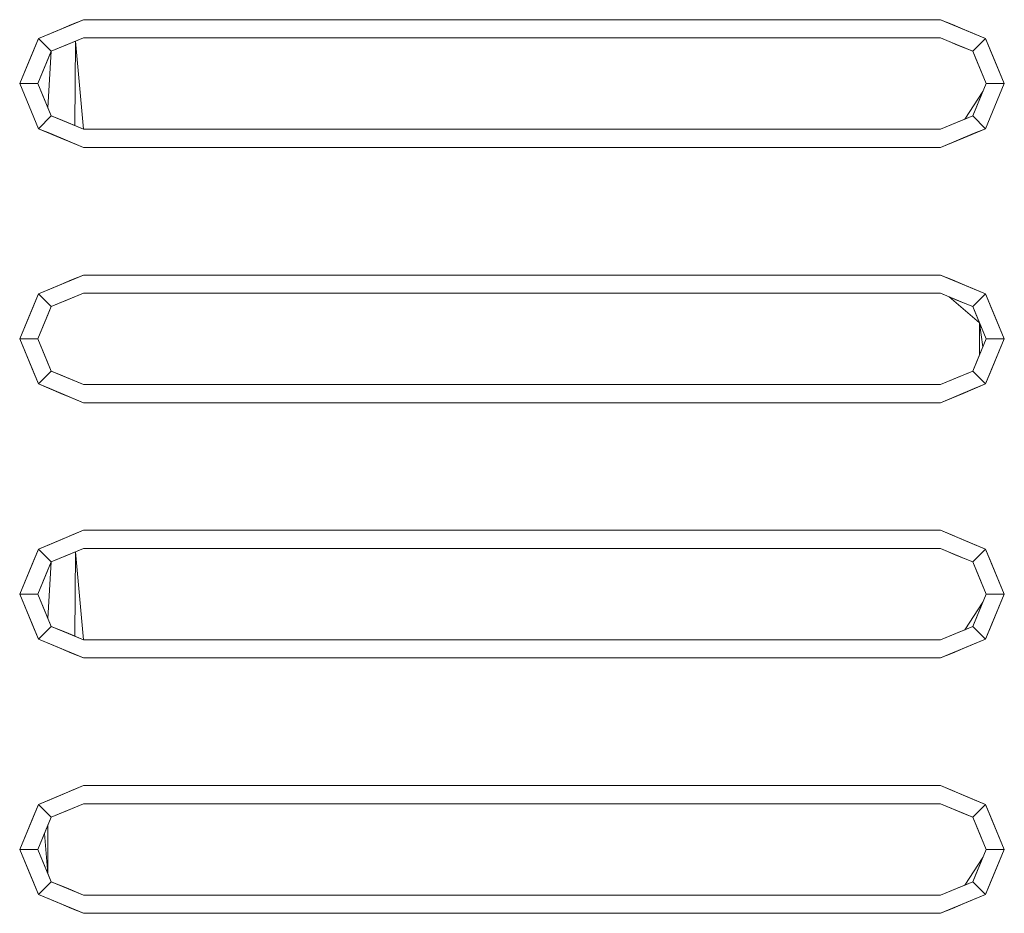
# Model space of a CAD drawing. Header units: millimetres. Extents: x 2 to 902, y -447 to 199.
# Tile 612 of 656: x 19.284 to 19.824, y 166.891 to 167.381. Entities that reach past the tile are written whole.
import ezdxf

# ---------------------------------------------------------------- set-up
doc = ezdxf.new("R2010")
doc.units = ezdxf.units.MM
doc.header["$MEASUREMENT"] = 0
doc.layers.add('IFC-Elemento construtivo genérico-Contorno', color=253, linetype='Continuous', lineweight=5)

msp = doc.modelspace()

# ---------------------------------------------------------------- linework, layer by layer
at = {"layer": 'IFC-Elemento construtivo genérico-Contorno', "color": 7, "lineweight": 5}
for p, q in [((19.29388, 167.37116), (19.31863, 167.38141)), ((19.30007, 167.37371), (19.31863, 167.38141)), ((19.30626, 167.37628), (19.31863, 167.38141)), ((19.30626, 167.37628), (19.31206, 167.37869)), ((19.30626, 167.37628), (19.31206, 167.37869)), ((19.31206, 167.37869), (19.31863, 167.38141)), ((19.31206, 167.37869), (19.31863, 167.38141)), ((19.31863, 167.38141), (19.78863, 167.38141)), ((19.31863, 167.38141), (19.78863, 167.38141)), ((19.78863, 167.38141), (19.7952, 167.37869)), ((19.78863, 167.38141), (19.81338, 167.37116)), ((19.78863, 167.38141), (19.801, 167.37628)), ((19.78863, 167.38141), (19.80719, 167.37371)), ((19.78863, 167.38141), (19.7952, 167.37869)), ((19.79498, 167.37877), (19.81338, 167.37116)), ((19.7952, 167.37869), (19.801, 167.37628)), ((19.29388, 167.37116), (19.30626, 167.37628)), ((19.29388, 167.37116), (19.30007, 167.37371)), ((19.29388, 167.37116), (19.30007, 167.37371)), ((19.30007, 167.37371), (19.30626, 167.37628)), ((19.801, 167.37628), (19.80719, 167.37371)), ((19.801, 167.37628), (19.81338, 167.37116)), ((19.80719, 167.37371), (19.81338, 167.37116)), ((19.80719, 167.37371), (19.81338, 167.37116)), ((19.28363, 167.34641), (19.29388, 167.37116)), ((19.28619, 167.35259), (19.29388, 167.37116)), ((19.28876, 167.35878), (19.29388, 167.37116)), ((19.29132, 167.36496), (19.29388, 167.37116)), ((19.29132, 167.36496), (19.29388, 167.37116)), ((19.29388, 167.37116), (19.30095, 167.36409)), ((19.29388, 167.37116), (19.30095, 167.36409)), ((19.30095, 167.36409), (19.31863, 167.37141)), ((19.30095, 167.36409), (19.31421, 167.36957)), ((19.30095, 167.36409), (19.30979, 167.36775)), ((19.30537, 167.36591), (19.31863, 167.37141)), ((19.30537, 167.36591), (19.31421, 167.36957)), ((19.30979, 167.36775), (19.31421, 167.36957)), ((19.31394, 167.32335), (19.31421, 167.36957)), ((19.31421, 167.36957), (19.31863, 167.37141)), ((19.31421, 167.36957), (19.31863, 167.37141)), ((19.31421, 167.36957), (19.31863, 167.32141)), ((19.31863, 167.37141), (19.78863, 167.37141)), ((19.31863, 167.37141), (19.78863, 167.37141)), ((19.78863, 167.37141), (19.79333, 167.36946)), ((19.78863, 167.37141), (19.79333, 167.36946)), ((19.78863, 167.37141), (19.80217, 167.3658)), ((19.79333, 167.36946), (19.80631, 167.36409)), ((19.79333, 167.36946), (19.79802, 167.36751)), ((19.79333, 167.36946), (19.79802, 167.36751)), ((19.80631, 167.36409), (19.81338, 167.37116)), ((19.80631, 167.36409), (19.81338, 167.37116)), ((19.81338, 167.37116), (19.81594, 167.36496)), ((19.81338, 167.37116), (19.82363, 167.34641)), ((19.81338, 167.37116), (19.8185, 167.35878)), ((19.81338, 167.37116), (19.82107, 167.35259)), ((19.81338, 167.37116), (19.81594, 167.36496)), ((19.28363, 167.34641), (19.29132, 167.36496)), ((19.28876, 167.35878), (19.29132, 167.36496)), ((19.29363, 167.34641), (19.30095, 167.36409)), ((19.29546, 167.35082), (19.30095, 167.36409)), ((19.29729, 167.35525), (19.30095, 167.36409)), ((19.29912, 167.33315), (19.30095, 167.36409)), ((19.29912, 167.35966), (19.30095, 167.36409)), ((19.30095, 167.36409), (19.30537, 167.36591)), ((19.30095, 167.36409), (19.30537, 167.36591)), ((19.79802, 167.36751), (19.80217, 167.3658)), ((19.79802, 167.36751), (19.80631, 167.36409)), ((19.79802, 167.36751), (19.80217, 167.3658)), ((19.80217, 167.3658), (19.80631, 167.36409)), ((19.80217, 167.3658), (19.80631, 167.36409)), ((19.80631, 167.36409), (19.80997, 167.35525)), ((19.80631, 167.36409), (19.80814, 167.35966)), ((19.80631, 167.36409), (19.81363, 167.34641)), ((19.80631, 167.36409), (19.80997, 167.35525)), ((19.80631, 167.36409), (19.80814, 167.35966)), ((19.80631, 167.36409), (19.8118, 167.35082)), ((19.80631, 167.36409), (19.81363, 167.34641)), ((19.81594, 167.36496), (19.8185, 167.35878)), ((19.81594, 167.36496), (19.82363, 167.34641)), ((19.81594, 167.36496), (19.8185, 167.35878)), ((19.28363, 167.34641), (19.28876, 167.35878)), ((19.28619, 167.35259), (19.28876, 167.35878)), ((19.29363, 167.34641), (19.29912, 167.35966)), ((19.80814, 167.35966), (19.80997, 167.35525)), ((19.80814, 167.35966), (19.81363, 167.34641)), ((19.8185, 167.35878), (19.82107, 167.35259)), ((19.8185, 167.35878), (19.82363, 167.34641)), ((19.28363, 167.34641), (19.28619, 167.35259)), ((19.28363, 167.34641), (19.28619, 167.35259)), ((19.29363, 167.34641), (19.29729, 167.35525)), ((19.80997, 167.35525), (19.8118, 167.35082)), ((19.80997, 167.35525), (19.81363, 167.34641)), ((19.80997, 167.35525), (19.81363, 167.34641)), ((19.82107, 167.35259), (19.82363, 167.34641)), ((19.82107, 167.35259), (19.82363, 167.34641)), ((19.28363, 167.34641), (19.29363, 167.34641)), ((19.28363, 167.34641), (19.28619, 167.34022)), ((19.28363, 167.34641), (19.29363, 167.34641)), ((19.28363, 167.34641), (19.29388, 167.32165)), ((19.28363, 167.34641), (19.28619, 167.34022)), ((19.28363, 167.34641), (19.29132, 167.32785)), ((19.29363, 167.34641), (19.29546, 167.35082)), ((19.29363, 167.34641), (19.29546, 167.34199)), ((19.29363, 167.34641), (19.29729, 167.33757)), ((19.29363, 167.34641), (19.30095, 167.32872)), ((19.29363, 167.34641), (19.29729, 167.33757)), ((19.29363, 167.34641), (19.29546, 167.34199)), ((19.80631, 167.32872), (19.81363, 167.34641)), ((19.80997, 167.33757), (19.81363, 167.34641)), ((19.80997, 167.33757), (19.81363, 167.34641)), ((19.8118, 167.35082), (19.81363, 167.34641)), ((19.8118, 167.35082), (19.81363, 167.34641)), ((19.8118, 167.34199), (19.81363, 167.34641)), ((19.8118, 167.34199), (19.81363, 167.34641)), ((19.81338, 167.32165), (19.82363, 167.34641)), ((19.81363, 167.34641), (19.82363, 167.34641)), ((19.81363, 167.34641), (19.82363, 167.34641)), ((19.81594, 167.32785), (19.82363, 167.34641)), ((19.8185, 167.33403), (19.82363, 167.34641)), ((19.82107, 167.34022), (19.82363, 167.34641)), ((19.29546, 167.34199), (19.29729, 167.33757)), ((19.29546, 167.34199), (19.30095, 167.32872)), ((19.80189, 167.3269), (19.8118, 167.34199)), ((19.80631, 167.32872), (19.8118, 167.34199)), ((19.80997, 167.33757), (19.8118, 167.34199)), ((19.28619, 167.34022), (19.28876, 167.33403)), ((19.28619, 167.34022), (19.28876, 167.33403)), ((19.29729, 167.33757), (19.30095, 167.32872)), ((19.29729, 167.33757), (19.29912, 167.33315)), ((19.80631, 167.32872), (19.80997, 167.33757)), ((19.80814, 167.33315), (19.80997, 167.33757)), ((19.8185, 167.33403), (19.82107, 167.34022)), ((19.28876, 167.33403), (19.29132, 167.32785)), ((19.28876, 167.33403), (19.29388, 167.32165)), ((19.29912, 167.33315), (19.30095, 167.32872)), ((19.80631, 167.32872), (19.80814, 167.33315)), ((19.81338, 167.32165), (19.8185, 167.33403)), ((19.81594, 167.32785), (19.8185, 167.33403)), ((19.29132, 167.32785), (19.29388, 167.32165)), ((19.29132, 167.32785), (19.29388, 167.32165)), ((19.29388, 167.32165), (19.30095, 167.32872)), ((19.29388, 167.32165), (19.30095, 167.32872)), ((19.30095, 167.32872), (19.30509, 167.32702)), ((19.30095, 167.32872), (19.31863, 167.32141)), ((19.30095, 167.32872), (19.30509, 167.32702)), ((19.30509, 167.32702), (19.31394, 167.32335)), ((19.30509, 167.32702), (19.30924, 167.3253)), ((19.30509, 167.32702), (19.31863, 167.32141)), ((19.30509, 167.32702), (19.30924, 167.3253)), ((19.30924, 167.3253), (19.31394, 167.32335)), ((19.30924, 167.3253), (19.31863, 167.32141)), ((19.78863, 167.32141), (19.80631, 167.32872)), ((19.78863, 167.32141), (19.79747, 167.32507)), ((19.78863, 167.32141), (19.79747, 167.32507)), ((19.79305, 167.32324), (19.80631, 167.32872)), ((19.79305, 167.32324), (19.80189, 167.3269)), ((19.79747, 167.32507), (19.80631, 167.32872)), ((19.79747, 167.32507), (19.80189, 167.3269)), ((19.79747, 167.32507), (19.80189, 167.3269)), ((19.80189, 167.3269), (19.80631, 167.32872)), ((19.80631, 167.32872), (19.81338, 167.32165)), ((19.80631, 167.32872), (19.81338, 167.32165)), ((19.81338, 167.32165), (19.81594, 167.32785)), ((19.81338, 167.32165), (19.81594, 167.32785)), ((19.29388, 167.32165), (19.30007, 167.3191)), ((19.29388, 167.32165), (19.30626, 167.31653)), ((19.29388, 167.32165), (19.30007, 167.3191)), ((19.29388, 167.32165), (19.31863, 167.31141)), ((19.30007, 167.3191), (19.30626, 167.31653)), ((19.30007, 167.3191), (19.31863, 167.31141)), ((19.31394, 167.32335), (19.31863, 167.32141)), ((19.31863, 167.32141), (19.78863, 167.32141)), ((19.31863, 167.32141), (19.78863, 167.32141)), ((19.78863, 167.32141), (19.79305, 167.32324)), ((19.78863, 167.32141), (19.79305, 167.32324)), ((19.78863, 167.31141), (19.81338, 167.32165)), ((19.78863, 167.31141), (19.80719, 167.3191)), ((19.801, 167.31653), (19.81338, 167.32165)), ((19.801, 167.31653), (19.80719, 167.3191)), ((19.80719, 167.3191), (19.81338, 167.32165)), ((19.80719, 167.3191), (19.81338, 167.32165)), ((19.30626, 167.31653), (19.31206, 167.31413)), ((19.30626, 167.31653), (19.31206, 167.31413)), ((19.31206, 167.31413), (19.31863, 167.31141)), ((19.31206, 167.31413), (19.31863, 167.31141)), ((19.78863, 167.31141), (19.801, 167.31653)), ((19.78863, 167.31141), (19.7952, 167.31413)), ((19.78863, 167.31141), (19.7952, 167.31413)), ((19.7952, 167.31413), (19.801, 167.31653)), ((19.7952, 167.31413), (19.801, 167.31653)), ((19.31863, 167.31141), (19.78863, 167.31141)), ((19.31863, 167.31141), (19.78863, 167.31141)), ((19.29388, 167.23116), (19.31863, 167.24141)), ((19.30007, 167.23371), (19.31863, 167.24141)), ((19.30626, 167.23628), (19.31863, 167.24141)), ((19.30626, 167.23628), (19.31206, 167.23869)), ((19.30626, 167.23628), (19.31206, 167.23869)), ((19.31206, 167.23869), (19.31863, 167.24141)), ((19.31206, 167.23869), (19.31863, 167.24141)), ((19.31863, 167.24141), (19.78863, 167.24141)), ((19.31863, 167.24141), (19.78863, 167.24141)), ((19.78863, 167.24141), (19.7952, 167.23869)), ((19.78863, 167.24141), (19.801, 167.23628)), ((19.78863, 167.24141), (19.81338, 167.23116)), ((19.78863, 167.24141), (19.801, 167.23628)), ((19.78863, 167.24141), (19.80719, 167.23371)), ((19.78863, 167.24141), (19.7952, 167.23869)), ((19.79498, 167.23877), (19.81338, 167.23116)), ((19.7952, 167.23869), (19.801, 167.23628)), ((19.29388, 167.23116), (19.30626, 167.23628)), ((19.29388, 167.23116), (19.30007, 167.23371)), ((19.29388, 167.23116), (19.30007, 167.23371)), ((19.30007, 167.23371), (19.30626, 167.23628)), ((19.801, 167.23628), (19.80719, 167.23371)), ((19.801, 167.23628), (19.81338, 167.23116)), ((19.80719, 167.23371), (19.81338, 167.23116)), ((19.80719, 167.23371), (19.81338, 167.23116)), ((19.28363, 167.20641), (19.29388, 167.23116)), ((19.28619, 167.21259), (19.29388, 167.23116)), ((19.28876, 167.21878), (19.29388, 167.23116)), ((19.29132, 167.22496), (19.29388, 167.23116)), ((19.29132, 167.22496), (19.29388, 167.23116)), ((19.29388, 167.23116), (19.30095, 167.22409)), ((19.29388, 167.23116), (19.30095, 167.22409)), ((19.30095, 167.22409), (19.31863, 167.23141)), ((19.30095, 167.22409), (19.31421, 167.22957)), ((19.30095, 167.22409), (19.30979, 167.22775)), ((19.30537, 167.22591), (19.31863, 167.23141)), ((19.30537, 167.22591), (19.30979, 167.22775)), ((19.30979, 167.22775), (19.31863, 167.23141)), ((19.30979, 167.22775), (19.31421, 167.22957)), ((19.31421, 167.22957), (19.31863, 167.23141)), ((19.31421, 167.22957), (19.31863, 167.23141)), ((19.31863, 167.23141), (19.78863, 167.23141)), ((19.31863, 167.23141), (19.78863, 167.23141)), ((19.78863, 167.23141), (19.79333, 167.22946)), ((19.78863, 167.23141), (19.79333, 167.22946)), ((19.78863, 167.23141), (19.80217, 167.2258)), ((19.79333, 167.22946), (19.80217, 167.2258)), ((19.79333, 167.22946), (19.80997, 167.21525)), ((19.79333, 167.22946), (19.79802, 167.22751)), ((19.79802, 167.22751), (19.80217, 167.2258)), ((19.80631, 167.22409), (19.81338, 167.23116)), ((19.80631, 167.22409), (19.81338, 167.23116)), ((19.81338, 167.23116), (19.81594, 167.22496)), ((19.81338, 167.23116), (19.82363, 167.20641)), ((19.81338, 167.23116), (19.8185, 167.21878)), ((19.81338, 167.23116), (19.82107, 167.21259)), ((19.81338, 167.23116), (19.81594, 167.22496)), ((19.28363, 167.20641), (19.29132, 167.22496)), ((19.28876, 167.21878), (19.29132, 167.22496)), ((19.29363, 167.20641), (19.30095, 167.22409)), ((19.29546, 167.21082), (19.30095, 167.22409)), ((19.29729, 167.21525), (19.30095, 167.22409)), ((19.29912, 167.21966), (19.30095, 167.22409)), ((19.29912, 167.21966), (19.30095, 167.22409)), ((19.30095, 167.22409), (19.30537, 167.22591)), ((19.30095, 167.22409), (19.30537, 167.22591)), ((19.80217, 167.2258), (19.80631, 167.22409)), ((19.80217, 167.2258), (19.80631, 167.22409)), ((19.80631, 167.22409), (19.80997, 167.21525)), ((19.80631, 167.22409), (19.80997, 167.21525)), ((19.80631, 167.22409), (19.80814, 167.21966)), ((19.80631, 167.22409), (19.8118, 167.21082)), ((19.80631, 167.22409), (19.81363, 167.20641)), ((19.81594, 167.22496), (19.8185, 167.21878)), ((19.81594, 167.22496), (19.82363, 167.20641)), ((19.81594, 167.22496), (19.8185, 167.21878)), ((19.28363, 167.20641), (19.28876, 167.21878)), ((19.28619, 167.21259), (19.28876, 167.21878)), ((19.29363, 167.20641), (19.29912, 167.21966)), ((19.29546, 167.21082), (19.29912, 167.21966)), ((19.80814, 167.21966), (19.81363, 167.20641)), ((19.8185, 167.21878), (19.82107, 167.21259)), ((19.8185, 167.21878), (19.82363, 167.20641)), ((19.28363, 167.20641), (19.28619, 167.21259)), ((19.28363, 167.20641), (19.28619, 167.21259)), ((19.29363, 167.20641), (19.29729, 167.21525)), ((19.80997, 167.21525), (19.81363, 167.20641)), ((19.80997, 167.21525), (19.8118, 167.20199)), ((19.80997, 167.19757), (19.80997, 167.21525)), ((19.80997, 167.21525), (19.8118, 167.21082)), ((19.80997, 167.21525), (19.81363, 167.20641)), ((19.82107, 167.21259), (19.82363, 167.20641)), ((19.82107, 167.21259), (19.82363, 167.20641)), ((19.28363, 167.20641), (19.29363, 167.20641)), ((19.28363, 167.20641), (19.28619, 167.20022)), ((19.28363, 167.20641), (19.29363, 167.20641)), ((19.28363, 167.20641), (19.29388, 167.18165)), ((19.28363, 167.20641), (19.28619, 167.20022)), ((19.28363, 167.20641), (19.29132, 167.18785)), ((19.29363, 167.20641), (19.29546, 167.21082)), ((19.29363, 167.20641), (19.29546, 167.21082)), ((19.29363, 167.20641), (19.30095, 167.18872)), ((19.29363, 167.20641), (19.29546, 167.20199)), ((19.29363, 167.20641), (19.29729, 167.19757)), ((19.29363, 167.20641), (19.30095, 167.18872)), ((19.29363, 167.20641), (19.29729, 167.19757)), ((19.29363, 167.20641), (19.29546, 167.20199)), ((19.80631, 167.18872), (19.81363, 167.20641)), ((19.80997, 167.19757), (19.81363, 167.20641)), ((19.80997, 167.19757), (19.81363, 167.20641)), ((19.8118, 167.21082), (19.81363, 167.20641)), ((19.8118, 167.21082), (19.81363, 167.20641)), ((19.8118, 167.20199), (19.81363, 167.20641)), ((19.8118, 167.20199), (19.81363, 167.20641)), ((19.81338, 167.18165), (19.82363, 167.20641)), ((19.81363, 167.20641), (19.82363, 167.20641)), ((19.81363, 167.20641), (19.82363, 167.20641)), ((19.81594, 167.18785), (19.82363, 167.20641)), ((19.8185, 167.19403), (19.82363, 167.20641)), ((19.82107, 167.20022), (19.82363, 167.20641)), ((19.28619, 167.20022), (19.28876, 167.19403)), ((19.28619, 167.20022), (19.28876, 167.19403)), ((19.29546, 167.20199), (19.30095, 167.18872)), ((19.29546, 167.20199), (19.30095, 167.18872)), ((19.80631, 167.18872), (19.8118, 167.20199)), ((19.80997, 167.19757), (19.8118, 167.20199)), ((19.8185, 167.19403), (19.82107, 167.20022)), ((19.29729, 167.19757), (19.30095, 167.18872)), ((19.29729, 167.19757), (19.29912, 167.19315)), ((19.80631, 167.18872), (19.80997, 167.19757)), ((19.80814, 167.19315), (19.80997, 167.19757)), ((19.80814, 167.19315), (19.80997, 167.19757)), ((19.28876, 167.19403), (19.29132, 167.18785)), ((19.28876, 167.19403), (19.29388, 167.18165)), ((19.29912, 167.19315), (19.30095, 167.18872)), ((19.80631, 167.18872), (19.80814, 167.19315)), ((19.80631, 167.18872), (19.80814, 167.19315)), ((19.81338, 167.18165), (19.8185, 167.19403)), ((19.81594, 167.18785), (19.8185, 167.19403)), ((19.29132, 167.18785), (19.29388, 167.18165)), ((19.29132, 167.18785), (19.29388, 167.18165)), ((19.29388, 167.18165), (19.30095, 167.18872)), ((19.29388, 167.18165), (19.30095, 167.18872)), ((19.30095, 167.18872), (19.30509, 167.18702)), ((19.30095, 167.18872), (19.30924, 167.1853)), ((19.30095, 167.18872), (19.31863, 167.18141)), ((19.30095, 167.18872), (19.31863, 167.18141)), ((19.30095, 167.18872), (19.30509, 167.18702)), ((19.30509, 167.18702), (19.30924, 167.1853)), ((19.30509, 167.18702), (19.31863, 167.18141)), ((19.30509, 167.18702), (19.30924, 167.1853)), ((19.30924, 167.1853), (19.31394, 167.18335)), ((19.30924, 167.1853), (19.31863, 167.18141)), ((19.78863, 167.18141), (19.80631, 167.18872)), ((19.78863, 167.18141), (19.80631, 167.18872)), ((19.78863, 167.18141), (19.79747, 167.18507)), ((19.78863, 167.18141), (19.79747, 167.18507)), ((19.79305, 167.18324), (19.80631, 167.18872)), ((19.79305, 167.18324), (19.79747, 167.18507)), ((19.79747, 167.18507), (19.80631, 167.18872)), ((19.79747, 167.18507), (19.80189, 167.1869)), ((19.79747, 167.18507), (19.80189, 167.1869)), ((19.80189, 167.1869), (19.80631, 167.18872)), ((19.80189, 167.1869), (19.80631, 167.18872)), ((19.80631, 167.18872), (19.81338, 167.18165)), ((19.80631, 167.18872), (19.81338, 167.18165)), ((19.81338, 167.18165), (19.81594, 167.18785)), ((19.81338, 167.18165), (19.81594, 167.18785)), ((19.29388, 167.18165), (19.30007, 167.1791)), ((19.29388, 167.18165), (19.30626, 167.17653)), ((19.29388, 167.18165), (19.30007, 167.1791)), ((19.29388, 167.18165), (19.31863, 167.17141)), ((19.30007, 167.1791), (19.30626, 167.17653)), ((19.30007, 167.1791), (19.31863, 167.17141)), ((19.31394, 167.18335), (19.31863, 167.18141)), ((19.31863, 167.18141), (19.78863, 167.18141)), ((19.31863, 167.18141), (19.78863, 167.18141)), ((19.78863, 167.18141), (19.79305, 167.18324)), ((19.78863, 167.18141), (19.79305, 167.18324)), ((19.78863, 167.17141), (19.81338, 167.18165)), ((19.78863, 167.17141), (19.80719, 167.1791)), ((19.801, 167.17653), (19.81338, 167.18165)), ((19.801, 167.17653), (19.80719, 167.1791)), ((19.80719, 167.1791), (19.81338, 167.18165)), ((19.80719, 167.1791), (19.81338, 167.18165)), ((19.30626, 167.17653), (19.31206, 167.17413)), ((19.30626, 167.17653), (19.31206, 167.17413)), ((19.31206, 167.17413), (19.31863, 167.17141)), ((19.31206, 167.17413), (19.31863, 167.17141)), ((19.78863, 167.17141), (19.801, 167.17653)), ((19.78863, 167.17141), (19.7952, 167.17413)), ((19.78863, 167.17141), (19.7952, 167.17413)), ((19.7952, 167.17413), (19.801, 167.17653)), ((19.7952, 167.17413), (19.801, 167.17653)), ((19.31863, 167.17141), (19.78863, 167.17141)), ((19.31863, 167.17141), (19.78863, 167.17141)), ((19.29388, 167.09116), (19.31863, 167.10141)), ((19.30007, 167.09371), (19.31863, 167.10141)), ((19.30626, 167.09628), (19.31863, 167.10141)), ((19.30626, 167.09628), (19.31206, 167.09869)), ((19.30626, 167.09628), (19.31206, 167.09869)), ((19.31206, 167.09869), (19.31863, 167.10141)), ((19.31206, 167.09869), (19.31863, 167.10141)), ((19.31863, 167.10141), (19.78863, 167.10141)), ((19.31863, 167.10141), (19.78863, 167.10141)), ((19.78863, 167.10141), (19.7952, 167.09869)), ((19.78863, 167.10141), (19.801, 167.09628)), ((19.78863, 167.10141), (19.81338, 167.09116)), ((19.78863, 167.10141), (19.801, 167.09628)), ((19.78863, 167.10141), (19.80719, 167.09371)), ((19.78863, 167.10141), (19.7952, 167.09869)), ((19.79498, 167.09877), (19.81338, 167.09116)), ((19.7952, 167.09869), (19.801, 167.09628)), ((19.29388, 167.09116), (19.30626, 167.09628)), ((19.29388, 167.09116), (19.30007, 167.09371)), ((19.29388, 167.09116), (19.30007, 167.09371)), ((19.30007, 167.09371), (19.30626, 167.09628)), ((19.801, 167.09628), (19.80719, 167.09371)), ((19.801, 167.09628), (19.81338, 167.09116)), ((19.80719, 167.09371), (19.81338, 167.09116)), ((19.80719, 167.09371), (19.81338, 167.09116)), ((19.28363, 167.06641), (19.29388, 167.09116)), ((19.28619, 167.07259), (19.29388, 167.09116)), ((19.28876, 167.07878), (19.29388, 167.09116)), ((19.29132, 167.08496), (19.29388, 167.09116)), ((19.29132, 167.08496), (19.29388, 167.09116)), ((19.29388, 167.09116), (19.30095, 167.08409)), ((19.29388, 167.09116), (19.30095, 167.08409)), ((19.30095, 167.08409), (19.31863, 167.09141)), ((19.30095, 167.08409), (19.31421, 167.08957)), ((19.30095, 167.08409), (19.30979, 167.08775)), ((19.30537, 167.08591), (19.31863, 167.09141)), ((19.30537, 167.08591), (19.31421, 167.08957)), ((19.30979, 167.08775), (19.31421, 167.08957)), ((19.31394, 167.04335), (19.31421, 167.08957)), ((19.31421, 167.08957), (19.31863, 167.09141)), ((19.31421, 167.08957), (19.31863, 167.09141)), ((19.31421, 167.08957), (19.31863, 167.04141)), ((19.31863, 167.09141), (19.78863, 167.09141)), ((19.31863, 167.09141), (19.78863, 167.09141)), ((19.78863, 167.09141), (19.79802, 167.08751)), ((19.78863, 167.09141), (19.79333, 167.08946)), ((19.78863, 167.09141), (19.79333, 167.08946)), ((19.78863, 167.09141), (19.80217, 167.0858)), ((19.79333, 167.08946), (19.80217, 167.0858)), ((19.79333, 167.08946), (19.79802, 167.08751)), ((19.79333, 167.08946), (19.79802, 167.08751)), ((19.79802, 167.08751), (19.80631, 167.08409)), ((19.79802, 167.08751), (19.80217, 167.0858)), ((19.80631, 167.08409), (19.81338, 167.09116)), ((19.80631, 167.08409), (19.81338, 167.09116)), ((19.81338, 167.09116), (19.81594, 167.08496)), ((19.81338, 167.09116), (19.82363, 167.06641)), ((19.81338, 167.09116), (19.8185, 167.07878)), ((19.81338, 167.09116), (19.82107, 167.07259)), ((19.81338, 167.09116), (19.81594, 167.08496)), ((19.28363, 167.06641), (19.29132, 167.08496)), ((19.28876, 167.07878), (19.29132, 167.08496)), ((19.29363, 167.06641), (19.30095, 167.08409)), ((19.29546, 167.07082), (19.30095, 167.08409)), ((19.29729, 167.07525), (19.30095, 167.08409)), ((19.29912, 167.05315), (19.30095, 167.08409)), ((19.29912, 167.07966), (19.30095, 167.08409)), ((19.30095, 167.08409), (19.30537, 167.08591)), ((19.30095, 167.08409), (19.30537, 167.08591)), ((19.80217, 167.0858), (19.80631, 167.08409)), ((19.80217, 167.0858), (19.80631, 167.08409)), ((19.80631, 167.08409), (19.81363, 167.06641)), ((19.80631, 167.08409), (19.80997, 167.07525)), ((19.80631, 167.08409), (19.80814, 167.07966)), ((19.80631, 167.08409), (19.80997, 167.07525)), ((19.80631, 167.08409), (19.80814, 167.07966)), ((19.80631, 167.08409), (19.8118, 167.07082)), ((19.80631, 167.08409), (19.81363, 167.06641)), ((19.81594, 167.08496), (19.8185, 167.07878)), ((19.81594, 167.08496), (19.82363, 167.06641)), ((19.81594, 167.08496), (19.8185, 167.07878)), ((19.28363, 167.06641), (19.28876, 167.07878)), ((19.28619, 167.07259), (19.28876, 167.07878)), ((19.29363, 167.06641), (19.29912, 167.07966)), ((19.80814, 167.07966), (19.80997, 167.07525)), ((19.80814, 167.07966), (19.81363, 167.06641)), ((19.8185, 167.07878), (19.82107, 167.07259)), ((19.8185, 167.07878), (19.82363, 167.06641)), ((19.28363, 167.06641), (19.28619, 167.07259)), ((19.28363, 167.06641), (19.28619, 167.07259)), ((19.29363, 167.06641), (19.29729, 167.07525)), ((19.29363, 167.06641), (19.29546, 167.07082)), ((19.80997, 167.07525), (19.81363, 167.06641)), ((19.80997, 167.07525), (19.8118, 167.07082)), ((19.80997, 167.07525), (19.81363, 167.06641)), ((19.8118, 167.07082), (19.81363, 167.06641)), ((19.8118, 167.07082), (19.81363, 167.06641)), ((19.82107, 167.07259), (19.82363, 167.06641)), ((19.82107, 167.07259), (19.82363, 167.06641)), ((19.28363, 167.06641), (19.29363, 167.06641)), ((19.28363, 167.06641), (19.28619, 167.06022)), ((19.28363, 167.06641), (19.29363, 167.06641)), ((19.28363, 167.06641), (19.29388, 167.04165)), ((19.28363, 167.06641), (19.28619, 167.06022)), ((19.28363, 167.06641), (19.29132, 167.04785)), ((19.29363, 167.06641), (19.29546, 167.06199)), ((19.29363, 167.06641), (19.29729, 167.05757)), ((19.29363, 167.06641), (19.30095, 167.04872)), ((19.29363, 167.06641), (19.29729, 167.05757)), ((19.29363, 167.06641), (19.29546, 167.06199)), ((19.80631, 167.04872), (19.81363, 167.06641)), ((19.80997, 167.05757), (19.81363, 167.06641)), ((19.80997, 167.05757), (19.81363, 167.06641)), ((19.8118, 167.06199), (19.81363, 167.06641)), ((19.8118, 167.06199), (19.81363, 167.06641)), ((19.81338, 167.04165), (19.82363, 167.06641)), ((19.81363, 167.06641), (19.82363, 167.06641)), ((19.81363, 167.06641), (19.82363, 167.06641)), ((19.81594, 167.04785), (19.82363, 167.06641)), ((19.8185, 167.05403), (19.82363, 167.06641)), ((19.82107, 167.06022), (19.82363, 167.06641)), ((19.28619, 167.06022), (19.28876, 167.05403)), ((19.28619, 167.06022), (19.28876, 167.05403)), ((19.29546, 167.06199), (19.29729, 167.05757)), ((19.29546, 167.06199), (19.30095, 167.04872)), ((19.80189, 167.0469), (19.8118, 167.06199)), ((19.80631, 167.04872), (19.8118, 167.06199)), ((19.80997, 167.05757), (19.8118, 167.06199)), ((19.8185, 167.05403), (19.82107, 167.06022)), ((19.29729, 167.05757), (19.30095, 167.04872)), ((19.29729, 167.05757), (19.29912, 167.05315)), ((19.80631, 167.04872), (19.80997, 167.05757)), ((19.80814, 167.05315), (19.80997, 167.05757)), ((19.28876, 167.05403), (19.29132, 167.04785)), ((19.28876, 167.05403), (19.29388, 167.04165)), ((19.29912, 167.05315), (19.30095, 167.04872)), ((19.80631, 167.04872), (19.80814, 167.05315)), ((19.81338, 167.04165), (19.8185, 167.05403)), ((19.81594, 167.04785), (19.8185, 167.05403)), ((19.29132, 167.04785), (19.29388, 167.04165)), ((19.29132, 167.04785), (19.29388, 167.04165)), ((19.29388, 167.04165), (19.30095, 167.04872)), ((19.29388, 167.04165), (19.30095, 167.04872)), ((19.30095, 167.04872), (19.30509, 167.04702)), ((19.30095, 167.04872), (19.31863, 167.04141)), ((19.30095, 167.04872), (19.30509, 167.04702)), ((19.30509, 167.04702), (19.31394, 167.04335)), ((19.30509, 167.04702), (19.30924, 167.0453)), ((19.30509, 167.04702), (19.31863, 167.04141)), ((19.30509, 167.04702), (19.30924, 167.0453)), ((19.30924, 167.0453), (19.31394, 167.04335)), ((19.30924, 167.0453), (19.31863, 167.04141)), ((19.78863, 167.04141), (19.80631, 167.04872)), ((19.78863, 167.04141), (19.79747, 167.04507)), ((19.78863, 167.04141), (19.79747, 167.04507)), ((19.79305, 167.04324), (19.80631, 167.04872)), ((19.79305, 167.04324), (19.80189, 167.0469)), ((19.79747, 167.04507), (19.80631, 167.04872)), ((19.79747, 167.04507), (19.80189, 167.0469)), ((19.79747, 167.04507), (19.80189, 167.0469)), ((19.80189, 167.0469), (19.80631, 167.04872)), ((19.80631, 167.04872), (19.81338, 167.04165)), ((19.80631, 167.04872), (19.81338, 167.04165)), ((19.81338, 167.04165), (19.81594, 167.04785)), ((19.81338, 167.04165), (19.81594, 167.04785)), ((19.29388, 167.04165), (19.30007, 167.0391)), ((19.29388, 167.04165), (19.30626, 167.03653)), ((19.29388, 167.04165), (19.30007, 167.0391)), ((19.29388, 167.04165), (19.31863, 167.03141)), ((19.30007, 167.0391), (19.30626, 167.03653)), ((19.30007, 167.0391), (19.31863, 167.03141)), ((19.31394, 167.04335), (19.31863, 167.04141)), ((19.31863, 167.04141), (19.78863, 167.04141)), ((19.31863, 167.04141), (19.78863, 167.04141)), ((19.78863, 167.04141), (19.79305, 167.04324)), ((19.78863, 167.04141), (19.79305, 167.04324)), ((19.78863, 167.03141), (19.81338, 167.04165)), ((19.78863, 167.03141), (19.80719, 167.0391)), ((19.801, 167.03653), (19.81338, 167.04165)), ((19.801, 167.03653), (19.80719, 167.0391)), ((19.80719, 167.0391), (19.81338, 167.04165)), ((19.80719, 167.0391), (19.81338, 167.04165)), ((19.30626, 167.03653), (19.31206, 167.03413)), ((19.30626, 167.03653), (19.31206, 167.03413)), ((19.31206, 167.03413), (19.31863, 167.03141)), ((19.31206, 167.03413), (19.31863, 167.03141)), ((19.78863, 167.03141), (19.801, 167.03653)), ((19.78863, 167.03141), (19.7952, 167.03413)), ((19.78863, 167.03141), (19.7952, 167.03413)), ((19.7952, 167.03413), (19.801, 167.03653)), ((19.7952, 167.03413), (19.801, 167.03653)), ((19.31863, 167.03141), (19.78863, 167.03141)), ((19.31863, 167.03141), (19.78863, 167.03141)), ((19.29388, 166.95116), (19.31863, 166.96141)), ((19.30007, 166.95371), (19.31863, 166.96141)), ((19.30626, 166.95628), (19.31863, 166.96141)), ((19.30626, 166.95628), (19.31206, 166.95869)), ((19.30626, 166.95628), (19.31206, 166.95869)), ((19.31206, 166.95869), (19.31863, 166.96141)), ((19.31206, 166.95869), (19.31863, 166.96141)), ((19.31863, 166.96141), (19.78863, 166.96141)), ((19.31863, 166.96141), (19.78863, 166.96141)), ((19.78863, 166.96141), (19.7952, 166.95869)), ((19.78863, 166.96141), (19.81338, 166.95116)), ((19.78863, 166.96141), (19.801, 166.95628)), ((19.78863, 166.96141), (19.80719, 166.95371)), ((19.78863, 166.96141), (19.7952, 166.95869)), ((19.79498, 166.95877), (19.81338, 166.95116)), ((19.7952, 166.95869), (19.801, 166.95628)), ((19.29388, 166.95116), (19.30626, 166.95628)), ((19.29388, 166.95116), (19.30007, 166.95371)), ((19.29388, 166.95116), (19.30007, 166.95371)), ((19.30007, 166.95371), (19.30626, 166.95628)), ((19.801, 166.95628), (19.80719, 166.95371)), ((19.801, 166.95628), (19.81338, 166.95116)), ((19.80719, 166.95371), (19.81338, 166.95116)), ((19.80719, 166.95371), (19.81338, 166.95116)), ((19.28363, 166.92641), (19.29388, 166.95116)), ((19.28619, 166.93259), (19.29388, 166.95116)), ((19.28876, 166.93878), (19.29388, 166.95116)), ((19.29132, 166.94496), (19.29388, 166.95116)), ((19.29132, 166.94496), (19.29388, 166.95116)), ((19.29388, 166.95116), (19.30095, 166.94409)), ((19.29388, 166.95116), (19.30095, 166.94409)), ((19.30095, 166.94409), (19.31863, 166.95141)), ((19.30095, 166.94409), (19.31421, 166.94957)), ((19.30095, 166.94409), (19.30979, 166.94775)), ((19.30537, 166.94591), (19.31863, 166.95141)), ((19.30537, 166.94591), (19.31421, 166.94957)), ((19.30979, 166.94775), (19.31421, 166.94957)), ((19.31421, 166.94957), (19.31863, 166.95141)), ((19.31421, 166.94957), (19.31863, 166.95141)), ((19.31863, 166.95141), (19.78863, 166.95141)), ((19.31863, 166.95141), (19.78863, 166.95141)), ((19.78863, 166.95141), (19.79802, 166.94751)), ((19.78863, 166.95141), (19.79333, 166.94946)), ((19.78863, 166.95141), (19.79333, 166.94946)), ((19.78863, 166.95141), (19.80217, 166.9458)), ((19.79333, 166.94946), (19.79802, 166.94751)), ((19.79333, 166.94946), (19.79802, 166.94751)), ((19.79802, 166.94751), (19.80217, 166.9458)), ((19.79802, 166.94751), (19.80631, 166.94409)), ((19.79802, 166.94751), (19.80217, 166.9458)), ((19.80631, 166.94409), (19.81338, 166.95116)), ((19.80631, 166.94409), (19.81338, 166.95116)), ((19.81338, 166.95116), (19.81594, 166.94496)), ((19.81338, 166.95116), (19.82363, 166.92641)), ((19.81338, 166.95116), (19.8185, 166.93878)), ((19.81338, 166.95116), (19.82107, 166.93259)), ((19.81338, 166.95116), (19.81594, 166.94496)), ((19.28363, 166.92641), (19.29132, 166.94496)), ((19.28876, 166.93878), (19.29132, 166.94496)), ((19.29363, 166.92641), (19.30095, 166.94409)), ((19.29546, 166.93082), (19.30095, 166.94409)), ((19.29729, 166.93525), (19.30095, 166.94409)), ((19.29912, 166.93966), (19.30095, 166.94409)), ((19.29912, 166.93966), (19.30095, 166.94409)), ((19.30095, 166.94409), (19.30537, 166.94591)), ((19.30095, 166.94409), (19.30537, 166.94591)), ((19.80217, 166.9458), (19.80631, 166.94409)), ((19.80217, 166.9458), (19.80631, 166.94409)), ((19.80631, 166.94409), (19.81363, 166.92641)), ((19.80631, 166.94409), (19.80997, 166.93525)), ((19.80631, 166.94409), (19.80814, 166.93966)), ((19.80631, 166.94409), (19.80997, 166.93525)), ((19.80631, 166.94409), (19.80814, 166.93966)), ((19.80631, 166.94409), (19.8118, 166.93082)), ((19.80631, 166.94409), (19.81363, 166.92641)), ((19.81594, 166.94496), (19.8185, 166.93878)), ((19.81594, 166.94496), (19.82363, 166.92641)), ((19.81594, 166.94496), (19.8185, 166.93878)), ((19.28363, 166.92641), (19.28876, 166.93878)), ((19.28619, 166.93259), (19.28876, 166.93878)), ((19.29363, 166.92641), (19.29912, 166.93966)), ((19.29912, 166.91315), (19.29912, 166.93967)), ((19.80814, 166.93966), (19.80997, 166.93525)), ((19.80814, 166.93966), (19.81363, 166.92641)), ((19.8185, 166.93878), (19.82107, 166.93259)), ((19.8185, 166.93878), (19.82363, 166.92641)), ((19.28363, 166.92641), (19.28619, 166.93259)), ((19.28363, 166.92641), (19.28619, 166.93259)), ((19.29363, 166.92641), (19.29729, 166.93525)), ((19.29363, 166.92641), (19.29546, 166.93082)), ((19.29363, 166.92641), (19.29546, 166.93082)), ((19.29546, 166.93082), (19.29729, 166.93525)), ((19.29729, 166.93525), (19.29912, 166.91315)), ((19.80997, 166.93525), (19.81363, 166.92641)), ((19.80997, 166.93525), (19.8118, 166.93082)), ((19.80997, 166.93525), (19.81363, 166.92641)), ((19.8118, 166.93082), (19.81363, 166.92641)), ((19.8118, 166.93082), (19.81363, 166.92641)), ((19.82107, 166.93259), (19.82363, 166.92641)), ((19.82107, 166.93259), (19.82363, 166.92641)), ((19.28363, 166.92641), (19.29363, 166.92641)), ((19.28363, 166.92641), (19.28619, 166.92022)), ((19.28363, 166.92641), (19.29363, 166.92641)), ((19.28363, 166.92641), (19.29388, 166.90165)), ((19.28363, 166.92641), (19.28619, 166.92022)), ((19.28363, 166.92641), (19.29132, 166.90785)), ((19.29363, 166.92641), (19.29729, 166.91757)), ((19.29363, 166.92641), (19.29546, 166.92199)), ((19.29363, 166.92641), (19.30095, 166.90872)), ((19.29363, 166.92641), (19.29729, 166.91757)), ((19.29363, 166.92641), (19.29546, 166.92199)), ((19.80631, 166.90872), (19.81363, 166.92641)), ((19.80997, 166.91757), (19.81363, 166.92641)), ((19.8118, 166.92199), (19.81363, 166.92641)), ((19.8118, 166.92199), (19.81363, 166.92641)), ((19.81338, 166.90165), (19.82363, 166.92641)), ((19.81363, 166.92641), (19.82363, 166.92641)), ((19.81363, 166.92641), (19.82363, 166.92641)), ((19.81594, 166.90785), (19.82363, 166.92641)), ((19.8185, 166.91403), (19.82363, 166.92641)), ((19.82107, 166.92022), (19.82363, 166.92641)), ((19.28619, 166.92022), (19.28876, 166.91403)), ((19.28619, 166.92022), (19.28876, 166.91403)), ((19.29546, 166.92199), (19.29729, 166.91757)), ((19.29546, 166.92199), (19.30095, 166.90872)), ((19.80189, 166.9069), (19.8118, 166.92199)), ((19.80631, 166.90872), (19.8118, 166.92199)), ((19.80814, 166.91315), (19.8118, 166.92199)), ((19.80997, 166.91757), (19.8118, 166.92199)), ((19.8185, 166.91403), (19.82107, 166.92022)), ((19.28876, 166.91403), (19.29132, 166.90785)), ((19.28876, 166.91403), (19.29388, 166.90165)), ((19.29729, 166.91757), (19.30095, 166.90872)), ((19.29729, 166.91757), (19.29912, 166.91315)), ((19.80814, 166.91315), (19.80997, 166.91757)), ((19.80814, 166.91315), (19.80997, 166.91757)), ((19.81338, 166.90165), (19.8185, 166.91403)), ((19.81594, 166.90785), (19.8185, 166.91403)), ((19.29388, 166.90165), (19.30095, 166.90872)), ((19.29388, 166.90165), (19.30095, 166.90872)), ((19.29912, 166.91315), (19.30095, 166.90872)), ((19.30095, 166.90872), (19.30924, 166.9053)), ((19.30095, 166.90872), (19.30509, 166.90702)), ((19.30095, 166.90872), (19.31863, 166.90141)), ((19.30095, 166.90872), (19.30509, 166.90702)), ((19.78863, 166.90141), (19.80631, 166.90872)), ((19.79305, 166.90324), (19.80631, 166.90872)), ((19.79747, 166.90507), (19.80631, 166.90872)), ((19.80189, 166.9069), (19.80631, 166.90872)), ((19.80631, 166.90872), (19.80814, 166.91315)), ((19.80631, 166.90872), (19.80814, 166.91315)), ((19.80631, 166.90872), (19.81338, 166.90165)), ((19.80631, 166.90872), (19.81338, 166.90165)), ((19.29132, 166.90785), (19.29388, 166.90165)), ((19.29132, 166.90785), (19.29388, 166.90165)), ((19.30509, 166.90702), (19.30924, 166.9053)), ((19.30509, 166.90702), (19.31863, 166.90141)), ((19.30509, 166.90702), (19.30924, 166.9053)), ((19.30924, 166.9053), (19.31394, 166.90335)), ((19.30924, 166.9053), (19.31863, 166.90141)), ((19.31394, 166.90335), (19.31863, 166.90141)), ((19.78863, 166.90141), (19.79747, 166.90507)), ((19.78863, 166.90141), (19.79747, 166.90507)), ((19.78863, 166.90141), (19.79305, 166.90324)), ((19.78863, 166.90141), (19.79305, 166.90324)), ((19.79305, 166.90324), (19.80189, 166.9069)), ((19.79747, 166.90507), (19.80189, 166.9069)), ((19.79747, 166.90507), (19.80189, 166.9069)), ((19.81338, 166.90165), (19.81594, 166.90785)), ((19.81338, 166.90165), (19.81594, 166.90785)), ((19.29388, 166.90165), (19.30007, 166.8991)), ((19.29388, 166.90165), (19.30626, 166.89653)), ((19.29388, 166.90165), (19.30007, 166.8991)), ((19.29388, 166.90165), (19.31863, 166.89141)), ((19.30007, 166.8991), (19.30626, 166.89653)), ((19.30007, 166.8991), (19.31863, 166.89141)), ((19.31863, 166.90141), (19.78863, 166.90141)), ((19.31863, 166.90141), (19.78863, 166.90141)), ((19.78863, 166.89141), (19.81338, 166.90165)), ((19.78863, 166.89141), (19.80719, 166.8991)), ((19.801, 166.89653), (19.81338, 166.90165)), ((19.801, 166.89653), (19.80719, 166.8991)), ((19.80719, 166.8991), (19.81338, 166.90165)), ((19.80719, 166.8991), (19.81338, 166.90165)), ((19.30626, 166.89653), (19.31206, 166.89413)), ((19.30626, 166.89653), (19.31206, 166.89413)), ((19.31206, 166.89413), (19.31863, 166.89141)), ((19.31206, 166.89413), (19.31863, 166.89141)), ((19.78863, 166.89141), (19.801, 166.89653)), ((19.78863, 166.89141), (19.7952, 166.89413)), ((19.78863, 166.89141), (19.7952, 166.89413)), ((19.7952, 166.89413), (19.801, 166.89653)), ((19.7952, 166.89413), (19.801, 166.89653)), ((19.31863, 166.89141), (19.78863, 166.89141)), ((19.31863, 166.89141), (19.78863, 166.89141))]:
    msp.add_line(p, q, dxfattribs=at)

doc.saveas('drawing.dxf')
